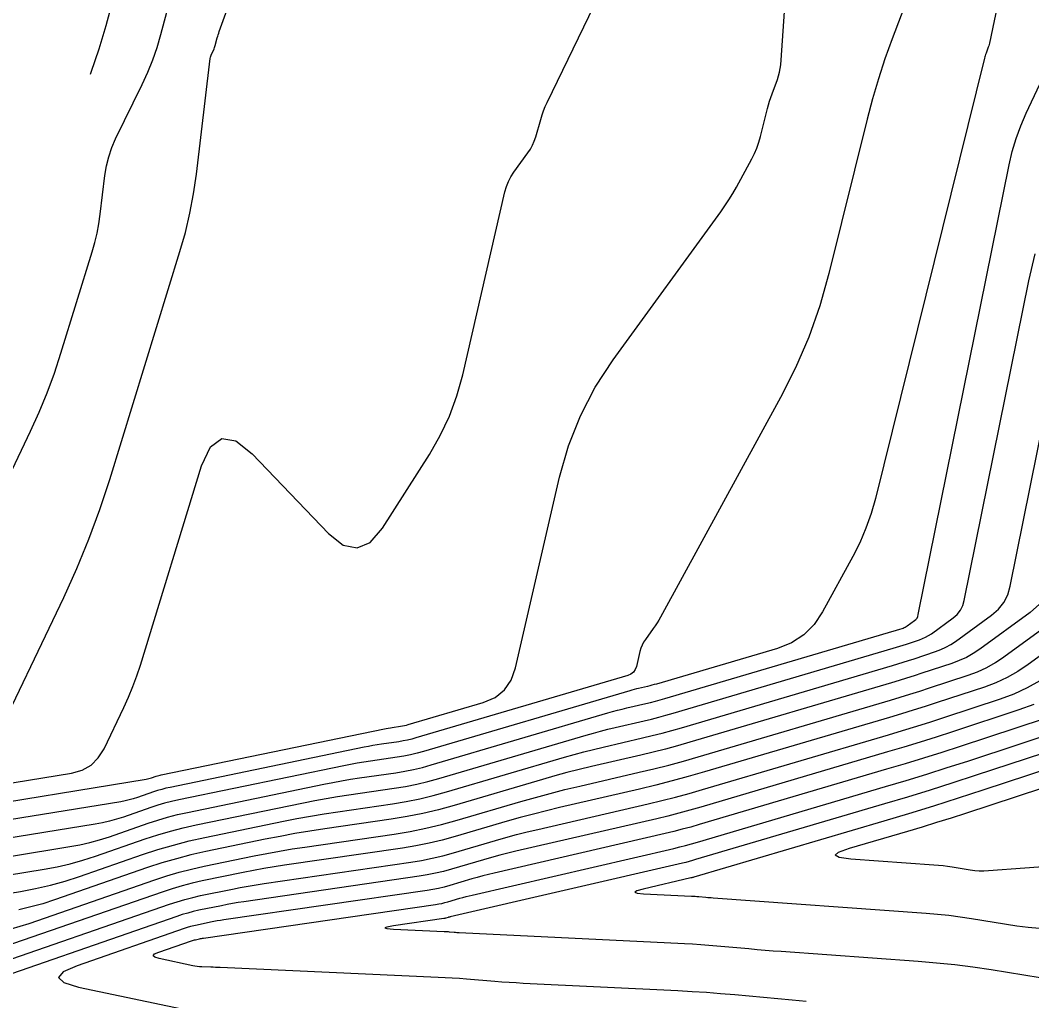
# Model space of a CAD drawing. Extents: x 1354696 to 1366163, y 660729 to 670380.
# Drawn here: x 1362591.2 to 1362651.6, y 664897.5 to 664956 of the extents above; entities that cross this region are included whole.
import ezdxf

# ---------------------------------------------------------------- set-up
doc = ezdxf.new("R2010")
doc.units = 0
doc.layers.add('R_Contours', color=7, linetype='Continuous')

msp = doc.modelspace()

# ---------------------------------------------------------------- linework, layer by layer
at = {"layer": 'R_Contours'}
for points in [[(1362589.442, 664912.329), (1362593.843, 664921.534), (1362594.628, 664923.257), (1362595.348, 664925.005), (1362596.003, 664926.779), (1362596.594, 664928.578), (1362600.78, 664942.169), (1362601.103, 664943.305), (1362601.373, 664944.453), (1362601.592, 664945.612), (1362601.759, 664946.782), (1362602.589, 664953.693), (1362602.6, 664953.763), (1362602.617, 664953.83), (1362602.64, 664953.896), (1362602.668, 664953.961), (1362602.792, 664954.215), (1362602.821, 664954.279), (1362602.848, 664954.344), (1362602.871, 664954.41), (1362602.891, 664954.478), (1362603.009, 664954.92), (1362603.036, 664955.016), (1362603.065, 664955.112), (1362603.096, 664955.207), (1362603.129, 664955.301), (1362612.085, 664980.006)], [(1362599.434, 664967.115), (1362596.357, 664955.64), (1362595.945, 664954.24), (1362595.468, 664952.866), (1362595.414, 664952.732)], [(1362650.943, 664963.477), (1362649.087, 664954.6), (1362649.069, 664954.524), (1362649.049, 664954.449), (1362649.026, 664954.374), (1362649, 664954.301), (1362648.889, 664954.009), (1362648.862, 664953.935), (1362648.838, 664953.861), (1362648.816, 664953.786), (1362648.796, 664953.711), (1362642.289, 664927.433), (1362642.035, 664926.533), (1362641.725, 664925.655), (1362641.359, 664924.799), (1362640.937, 664923.965), (1362639.136, 664920.671), (1362638.629, 664919.918), (1362638.01, 664919.303), (1362637.279, 664918.829), (1362636.435, 664918.493), (1362629.217, 664916.364), (1362629.085, 664916.326), (1362628.953, 664916.29), (1362628.82, 664916.257), (1362628.687, 664916.225), (1362628.153, 664916.101), (1362628.02, 664916.069), (1362627.887, 664916.035), (1362627.755, 664916), (1362627.623, 664915.962), (1362615.32, 664912.34), (1362614.932, 664912.233), (1362614.541, 664912.14), (1362614.147, 664912.061), (1362613.75, 664911.996), (1362612.155, 664911.765), (1362611.756, 664911.704), (1362611.359, 664911.637), (1362610.963, 664911.565), (1362610.568, 664911.486), (1362600.708, 664909.45), (1362600.285, 664909.356), (1362599.866, 664909.248), (1362599.451, 664909.126), (1362599.04, 664908.991), (1362597.402, 664908.423), (1362596.99, 664908.29), (1362596.574, 664908.175), (1362596.153, 664908.079), (1362595.728, 664908), (1362587.243, 664906.619)], [(1362645.872, 664961.69), (1362643.285, 664954.861), (1362642.857, 664953.679), (1362642.466, 664952.486), (1362642.11, 664951.282), (1362641.789, 664950.067), (1362639.509, 664940.857), (1362638.968, 664938.938), (1362638.307, 664937.066), (1362637.527, 664935.24), (1362636.627, 664933.462), (1362629.457, 664920.351), (1362629.358, 664920.177), (1362629.254, 664920.006), (1362629.144, 664919.839), (1362629.029, 664919.676), (1362628.557, 664919.028), (1362628.449, 664918.862), (1362628.358, 664918.688), (1362628.286, 664918.505), (1362628.232, 664918.314), (1362628.026, 664917.419), (1362627.956, 664917.224), (1362627.846, 664917.067), (1362627.696, 664916.948), (1362627.506, 664916.867), (1362614.864, 664913.145), (1362614.611, 664913.075), (1362614.357, 664913.015), (1362614.101, 664912.964), (1362613.842, 664912.922), (1362612.805, 664912.771), (1362612.546, 664912.732), (1362612.288, 664912.688), (1362612.03, 664912.641), (1362611.773, 664912.59), (1362600.187, 664910.198), (1362599.938, 664910.142), (1362599.691, 664910.078), (1362599.446, 664910.007), (1362599.204, 664909.927), (1362598.238, 664909.592), (1362597.995, 664909.513), (1362597.749, 664909.446), (1362597.501, 664909.389), (1362597.25, 664909.342), (1362587.27, 664907.718)], [(1362588.191, 664923.777), (1362591.865, 664931.463), (1362592.382, 664932.597), (1362592.856, 664933.748), (1362593.288, 664934.915), (1362593.677, 664936.099), (1362595.539, 664942.146), (1362595.697, 664942.703), (1362595.83, 664943.265), (1362595.937, 664943.833), (1362596.019, 664944.406), (1362596.295, 664946.709), (1362596.387, 664947.278), (1362596.526, 664947.833), (1362596.711, 664948.374), (1362596.942, 664948.902), (1362598.528, 664952.149), (1362598.86, 664952.871), (1362599.155, 664953.606), (1362599.415, 664954.354), (1362599.639, 664955.116), (1362600.974, 664960.095)], [(1362587.297, 664908.817), (1362598.772, 664910.685), (1362598.848, 664910.699), (1362598.924, 664910.716), (1362598.999, 664910.737), (1362599.073, 664910.761), (1362599.367, 664910.863), (1362599.441, 664910.887), (1362599.516, 664910.909), (1362599.591, 664910.928), (1362599.667, 664910.945), (1362612.978, 664913.694), (1362613.097, 664913.717), (1362613.216, 664913.739), (1362613.336, 664913.759), (1362613.455, 664913.777), (1362613.935, 664913.847), (1362614.055, 664913.867), (1362614.173, 664913.89), (1362614.291, 664913.918), (1362614.407, 664913.95), (1362618.88, 664915.267), (1362619.589, 664915.569), (1362620.148, 664916.012), (1362620.557, 664916.596), (1362620.815, 664917.322), (1362623.439, 664928.709), (1362623.969, 664930.583), (1362624.678, 664932.376), (1362625.566, 664934.087), (1362626.633, 664935.717), (1362633.053, 664944.541), (1362633.306, 664944.9), (1362633.546, 664945.266), (1362633.775, 664945.64), (1362633.992, 664946.022), (1362634.907, 664947.696), (1362635.071, 664948.019), (1362635.212, 664948.35), (1362635.332, 664948.69), (1362635.431, 664949.039), (1362635.845, 664950.711), (1362635.903, 664950.932), (1362635.968, 664951.151), (1362636.039, 664951.367), (1362636.116, 664951.582), (1362636.44, 664952.436), (1362636.513, 664952.652), (1362636.569, 664952.871), (1362636.61, 664953.093), (1362636.634, 664953.319), (1362637.06, 664959.406)], [(1362587.316, 664909.914), (1362594.315, 664911.053), (1362594.94, 664911.226), (1362595.471, 664911.525), (1362595.908, 664911.951), (1362596.249, 664912.503), (1362597.426, 664914.964), (1362597.708, 664915.584), (1362597.967, 664916.213), (1362598.203, 664916.851), (1362598.415, 664917.498), (1362602.074, 664929.376), (1362602.601, 664930.518), (1362603.28, 664931.018), (1362604.111, 664930.876), (1362605.095, 664930.092), (1362609.647, 664925.347), (1362610.526, 664924.66), (1362611.354, 664924.484), (1362612.132, 664924.819), (1362612.859, 664925.665), (1362615.667, 664930.07), (1362616.318, 664931.192), (1362616.867, 664932.358), (1362617.313, 664933.566), (1362617.658, 664934.817), (1362620.173, 664945.736), (1362620.261, 664946.048), (1362620.38, 664946.347), (1362620.528, 664946.632), (1362620.706, 664946.904), (1362621.542, 664948.054), (1362621.692, 664948.279), (1362621.819, 664948.514), (1362621.926, 664948.76), (1362622.011, 664949.016), (1362622.309, 664950.061), (1362622.389, 664950.321), (1362622.48, 664950.576), (1362622.582, 664950.826), (1362622.695, 664951.073), (1362625.494, 664956.846)], [(1362587.215, 664905.52), (1362594.206, 664906.658), (1362594.806, 664906.769), (1362595.399, 664906.905), (1362595.986, 664907.067), (1362596.567, 664907.254), (1362598.876, 664908.055), (1362599.456, 664908.246), (1362600.042, 664908.417), (1362600.632, 664908.57), (1362601.228, 664908.703), (1362609.363, 664910.382), (1362609.896, 664910.488), (1362610.431, 664910.586), (1362610.967, 664910.676), (1362611.504, 664910.759), (1362613.657, 664911.071), (1362614.193, 664911.158), (1362614.725, 664911.265), (1362615.253, 664911.39), (1362615.776, 664911.534), (1362626.324, 664914.639), (1362626.604, 664914.72), (1362626.885, 664914.796), (1362627.167, 664914.868), (1362627.451, 664914.936), (1362628.587, 664915.199), (1362628.871, 664915.266), (1362629.153, 664915.338), (1362629.434, 664915.415), (1362629.714, 664915.495), (1362643.415, 664919.537), (1362643.481, 664919.556), (1362643.547, 664919.577), (1362643.613, 664919.597), (1362643.678, 664919.619), (1362643.941, 664919.705), (1362644.005, 664919.729), (1362644.067, 664919.758), (1362644.126, 664919.791), (1362644.183, 664919.829), (1362644.621, 664920.148), (1362644.704, 664920.22), (1362644.77, 664920.303), (1362644.818, 664920.397), (1362644.849, 664920.503), (1362650.274, 664947.351), (1362650.458, 664948.143), (1362650.689, 664948.92), (1362650.965, 664949.682), (1362651.288, 664950.429), (1362652.751, 664953.56)], [(1362587.188, 664904.421), (1362592.684, 664905.315), (1362593.458, 664905.459), (1362594.224, 664905.635), (1362594.982, 664905.844), (1362595.731, 664906.086), (1362598.713, 664907.119), (1362599.461, 664907.366), (1362600.217, 664907.587), (1362600.979, 664907.783), (1362601.749, 664907.955), (1362608.158, 664909.279), (1362608.829, 664909.412), (1362609.502, 664909.536), (1362610.177, 664909.649), (1362610.854, 664909.752), (1362613.564, 664910.145), (1362614.239, 664910.256), (1362614.909, 664910.39), (1362615.573, 664910.547), (1362616.233, 664910.729), (1362625.024, 664913.317), (1362625.452, 664913.44), (1362625.883, 664913.556), (1362626.315, 664913.666), (1362626.749, 664913.77), (1362628.487, 664914.172), (1362628.921, 664914.276), (1362629.353, 664914.386), (1362629.783, 664914.503), (1362630.212, 664914.626), (1362643.357, 664918.504), (1362643.553, 664918.562), (1362643.747, 664918.622), (1362643.942, 664918.684), (1362644.136, 664918.747), (1362644.91, 664919.001), (1362645.1, 664919.072), (1362645.283, 664919.157), (1362645.459, 664919.255), (1362645.627, 664919.368), (1362646.92, 664920.309), (1362647.165, 664920.522), (1362647.359, 664920.767), (1362647.502, 664921.046), (1362647.594, 664921.357), (1362651.444, 664940.415), (1362651.823, 664942.042)], [(1362587.161, 664903.322), (1362591.27, 664903.991), (1362592.165, 664904.156), (1362593.05, 664904.36), (1362593.926, 664904.601), (1362594.793, 664904.881), (1362598.549, 664906.184), (1362599.467, 664906.485), (1362600.392, 664906.756), (1362601.326, 664906.997), (1362602.269, 664907.208), (1362606.953, 664908.175), (1362607.762, 664908.336), (1362608.574, 664908.485), (1362609.387, 664908.621), (1362610.203, 664908.746), (1362613.471, 664909.22), (1362614.285, 664909.353), (1362615.093, 664909.514), (1362615.894, 664909.705), (1362616.689, 664909.923), (1362623.724, 664911.995), (1362624.301, 664912.16), (1362624.881, 664912.317), (1362625.462, 664912.465), (1362626.046, 664912.605), (1362628.387, 664913.146), (1362628.971, 664913.286), (1362629.553, 664913.434), (1362630.132, 664913.591), (1362630.709, 664913.757), (1362643.3, 664917.471), (1362643.624, 664917.568), (1362643.948, 664917.668), (1362644.271, 664917.77), (1362644.593, 664917.874), (1362645.88, 664918.297), (1362646.195, 664918.415), (1362646.499, 664918.555), (1362646.791, 664918.72), (1362647.071, 664918.907), (1362649.219, 664920.469), (1362649.626, 664920.824), (1362649.948, 664921.232), (1362650.186, 664921.695), (1362650.338, 664922.212), (1362652.744, 664934.119)], [(1362658.024, 664922.339), (1362651.403, 664917.524), (1362650.788, 664917.113), (1362650.148, 664916.752), (1362649.481, 664916.443), (1362648.789, 664916.186), (1362645.965, 664915.258), (1362645.258, 664915.028), (1362644.549, 664914.804), (1362643.839, 664914.586), (1362643.127, 664914.373), (1362632.078, 664911.114), (1362631.117, 664910.838), (1362630.153, 664910.577), (1362629.185, 664910.33), (1362628.213, 664910.097), (1362623.441, 664908.993), (1362622.655, 664908.805), (1362621.872, 664908.605), (1362621.092, 664908.394), (1362620.315, 664908.172), (1362617.214, 664907.259), (1362616.436, 664907.045), (1362615.651, 664906.858), (1362614.86, 664906.7), (1362614.064, 664906.57), (1362607.017, 664905.548), (1362606.4, 664905.454), (1362605.785, 664905.35), (1362605.171, 664905.238), (1362604.559, 664905.116), (1362602.115, 664904.611), (1362601.506, 664904.475), (1362600.903, 664904.32), (1362600.305, 664904.145), (1362599.713, 664903.95), (1362590.278, 664900.679)], [(1362590.715, 664901.76), (1362591.252, 664901.908), (1362591.783, 664902.079), (1362599.275, 664904.677), (1362600.001, 664904.916), (1362600.733, 664905.13), (1362601.472, 664905.321), (1362602.218, 664905.488), (1362605.213, 664906.106), (1362605.963, 664906.255), (1362606.715, 664906.393), (1362607.469, 664906.519), (1362608.224, 664906.635), (1362613.571, 664907.411), (1362614.52, 664907.566), (1362615.463, 664907.754), (1362616.398, 664907.976), (1362617.325, 664908.231), (1362621.124, 664909.35), (1362621.998, 664909.6), (1362622.876, 664909.838), (1362623.757, 664910.062), (1362624.642, 664910.274), (1362628.187, 664911.094), (1362629.071, 664911.306), (1362629.953, 664911.531), (1362630.83, 664911.768), (1362631.704, 664912.019), (1362643.185, 664915.406), (1362643.767, 664915.58), (1362644.349, 664915.759), (1362644.929, 664915.942), (1362645.507, 664916.13), (1362647.819, 664916.89), (1362648.386, 664917.1), (1362648.932, 664917.353), (1362649.456, 664917.648), (1362649.959, 664917.985), (1362654.197, 664921.068)], [(1362652.087, 664921.125), (1362651.518, 664920.63), (1362648.515, 664918.446), (1362648.124, 664918.184), (1362647.716, 664917.954), (1362647.291, 664917.758), (1362646.849, 664917.593), (1362645.05, 664917.002), (1362644.6, 664916.856), (1362644.148, 664916.713), (1362643.696, 664916.574), (1362643.242, 664916.439), (1362631.207, 664912.888), (1362630.481, 664912.68), (1362629.753, 664912.482), (1362629.021, 664912.296), (1362628.287, 664912.12), (1362625.344, 664911.439), (1362624.61, 664911.264), (1362623.878, 664911.077), (1362623.15, 664910.88), (1362622.424, 664910.672), (1362617.145, 664909.118), (1362616.215, 664908.862), (1362615.277, 664908.639), (1362614.331, 664908.45), (1362613.379, 664908.295), (1362609.432, 664907.722), (1362608.537, 664907.585), (1362607.645, 664907.436), (1362606.755, 664907.272), (1362605.867, 664907.096), (1362602.321, 664906.364), (1362601.438, 664906.167), (1362600.564, 664905.941), (1362599.697, 664905.687), (1362598.837, 664905.405), (1362593.288, 664903.48), (1362592.589, 664903.255), (1362591.883, 664903.06), (1362591.169, 664902.896)], [(1362588.774, 664899.278), (1362600.151, 664903.223), (1362600.61, 664903.374), (1362601.073, 664903.509), (1362601.54, 664903.63), (1362602.012, 664903.735), (1362603.906, 664904.126), (1362604.38, 664904.22), (1362604.855, 664904.308), (1362605.332, 664904.388), (1362605.809, 664904.461), (1362614.557, 664905.73), (1362615.2, 664905.835), (1362615.84, 664905.963), (1362616.474, 664906.113), (1362617.103, 664906.286), (1362619.609, 664907.024), (1362620.237, 664907.204), (1362620.867, 664907.375), (1362621.5, 664907.536), (1362622.135, 664907.688), (1362628.723, 664909.212), (1362629.541, 664909.408), (1362630.355, 664909.616), (1362631.166, 664909.835), (1362631.974, 664910.067), (1362643.069, 664913.34), (1362643.911, 664913.592), (1362644.75, 664913.85), (1362645.587, 664914.115), (1362646.422, 664914.385), (1362649.758, 664915.482), (1362650.577, 664915.786), (1362651.364, 664916.151), (1362652.121, 664916.577)], [(1362651.737, 664915.148), (1362650.855, 664914.82), (1362646.879, 664913.513), (1362645.916, 664913.201), (1362644.95, 664912.896), (1362643.982, 664912.598), (1362643.012, 664912.308), (1362631.871, 664909.021), (1362631.215, 664908.833), (1362630.558, 664908.655), (1362629.897, 664908.486), (1362629.234, 664908.328), (1362620.83, 664906.383), (1362620.345, 664906.267), (1362619.863, 664906.144), (1362619.382, 664906.014), (1362618.903, 664905.877), (1362616.991, 664905.314), (1362616.512, 664905.182), (1362616.028, 664905.067), (1362615.541, 664904.969), (1362615.049, 664904.889), (1362604.602, 664903.373), (1362604.263, 664903.322), (1362603.925, 664903.265), (1362603.588, 664903.203), (1362603.252, 664903.136), (1362601.909, 664902.859), (1362601.574, 664902.784), (1362601.243, 664902.699), (1362600.914, 664902.603), (1362600.589, 664902.496), (1362587.269, 664897.877)], [(1362652.36, 664914.292), (1362647.336, 664912.641), (1362646.245, 664912.287), (1362645.151, 664911.941), (1362644.054, 664911.604), (1362642.954, 664911.275), (1362631.767, 664907.975), (1362631.264, 664907.83), (1362630.76, 664907.694), (1362630.253, 664907.565), (1362629.745, 664907.443), (1362619.525, 664905.078), (1362619.191, 664904.998), (1362618.858, 664904.913), (1362618.527, 664904.824), (1362618.197, 664904.729), (1362616.88, 664904.341), (1362616.55, 664904.25), (1362616.216, 664904.171), (1362615.881, 664904.104), (1362615.542, 664904.049), (1362603.394, 664902.286), (1362603.194, 664902.256), (1362602.995, 664902.222), (1362602.796, 664902.186), (1362602.598, 664902.146), (1362601.805, 664901.983), (1362601.608, 664901.939), (1362601.413, 664901.888), (1362601.219, 664901.831), (1362601.027, 664901.768), (1362594.646, 664899.556), (1362593.806, 664899.183), (1362593.539, 664898.846), (1362593.846, 664898.545), (1362594.726, 664898.279), (1362601.275, 664896.891)], [(1362638.163, 664897.424), (1362637.311, 664897.5), (1362633.902, 664897.811), (1362633.05, 664897.884), (1362632.197, 664897.948), (1362631.343, 664898.004), (1362630.489, 664898.05), (1362621.267, 664898.499), (1362620.843, 664898.522), (1362620.419, 664898.548), (1362619.995, 664898.577), (1362619.572, 664898.61), (1362617.878, 664898.75), (1362617.455, 664898.783), (1362617.031, 664898.812), (1362616.607, 664898.837), (1362616.183, 664898.858), (1362603.17, 664899.444), (1362603.034, 664899.45), (1362602.897, 664899.456), (1362602.761, 664899.461), (1362602.625, 664899.466), (1362602.08, 664899.487), (1362601.944, 664899.495), (1362601.809, 664899.509), (1362601.674, 664899.528), (1362601.54, 664899.554), (1362599.543, 664899.977), (1362599.275, 664900.058), (1362599.181, 664900.15), (1362599.262, 664900.253), (1362599.519, 664900.366), (1362601.465, 664901.041), (1362601.523, 664901.06), (1362601.583, 664901.078), (1362601.642, 664901.093), (1362601.702, 664901.107), (1362601.944, 664901.156), (1362602.004, 664901.168), (1362602.065, 664901.18), (1362602.126, 664901.19), (1362602.187, 664901.199), (1362616.035, 664903.208), (1362616.221, 664903.239), (1362616.405, 664903.275), (1362616.587, 664903.319), (1362616.769, 664903.369), (1362617.491, 664903.581), (1362617.672, 664903.633), (1362617.854, 664903.682), (1362618.036, 664903.729), (1362618.219, 664903.773), (1362630.256, 664906.558), (1362630.61, 664906.643), (1362630.962, 664906.733), (1362631.313, 664906.828), (1362631.663, 664906.928), (1362642.897, 664910.242), (1362644.125, 664910.61), (1362645.351, 664910.987), (1362646.574, 664911.373), (1362647.794, 664911.769), (1362653.865, 664913.764)], [(1362655.369, 664913.236), (1362648.251, 664910.897), (1362646.903, 664910.459), (1362645.551, 664910.032), (1362644.197, 664909.616), (1362642.839, 664909.21), (1362631.559, 664905.882), (1362631.362, 664905.825), (1362631.164, 664905.772), (1362630.966, 664905.721), (1362630.766, 664905.673), (1362616.914, 664902.468), (1362616.881, 664902.46), (1362616.849, 664902.452), (1362616.817, 664902.443), (1362616.785, 664902.434), (1362616.657, 664902.396), (1362616.625, 664902.387), (1362616.593, 664902.38), (1362616.561, 664902.373), (1362616.528, 664902.368), (1362613.516, 664901.931), (1362613.132, 664901.863), (1362613.006, 664901.808), (1362613.137, 664901.765), (1362613.526, 664901.736), (1362616.554, 664901.599), (1362616.629, 664901.596), (1362616.704, 664901.591), (1362616.779, 664901.586), (1362616.853, 664901.58), (1362617.153, 664901.555), (1362617.228, 664901.55), (1362617.302, 664901.544), (1362617.377, 664901.54), (1362617.452, 664901.536), (1362630.898, 664900.881), (1362631.379, 664900.855), (1362631.86, 664900.824), (1362632.34, 664900.787), (1362632.821, 664900.746), (1362634.741, 664900.571), (1362635.221, 664900.528), (1362635.701, 664900.488), (1362636.181, 664900.45), (1362636.662, 664900.414), (1362644.845, 664899.825), (1362645.936, 664899.734), (1362647.024, 664899.62), (1362648.11, 664899.482), (1362649.193, 664899.32), (1362654.08, 664898.534)], [(1362656.874, 664912.708), (1362648.708, 664910.024), (1362647.232, 664909.545), (1362645.752, 664909.078), (1362644.269, 664908.622), (1362642.782, 664908.177), (1362631.455, 664904.836), (1362631.411, 664904.823), (1362631.367, 664904.811), (1362631.322, 664904.799), (1362631.277, 664904.789), (1362628.42, 664904.127), (1362628.053, 664904.025), (1362627.935, 664903.945), (1362628.066, 664903.887), (1362628.445, 664903.851), (1362631.307, 664903.712), (1362631.415, 664903.706), (1362631.523, 664903.699), (1362631.631, 664903.691), (1362631.739, 664903.681), (1362632.17, 664903.642), (1362632.278, 664903.632), (1362632.386, 664903.623), (1362632.494, 664903.615), (1362632.602, 664903.607), (1362645.313, 664902.691), (1362645.995, 664902.635), (1362646.675, 664902.563), (1362647.353, 664902.477), (1362648.03, 664902.376), (1362650.732, 664901.941), (1362651.409, 664901.853), (1362652.087, 664901.804)], [(1362659.884, 664906.019), (1362649.03, 664905.212), (1362648.758, 664905.2), (1362648.486, 664905.204), (1362648.216, 664905.223), (1362647.946, 664905.259), (1362646.867, 664905.432), (1362646.597, 664905.472), (1362646.326, 664905.507), (1362646.054, 664905.535), (1362645.782, 664905.558), (1362640.811, 664905.916), (1362640.129, 664906.005), (1362639.889, 664906.142), (1362640.094, 664906.327), (1362640.742, 664906.559), (1362644.221, 664907.586), (1362645.089, 664907.845), (1362645.956, 664908.112), (1362646.82, 664908.385), (1362647.683, 664908.665), (1362658.379, 664912.18)]]:
    msp.add_lwpolyline(points, dxfattribs=at)

doc.saveas('drawing.dxf')
